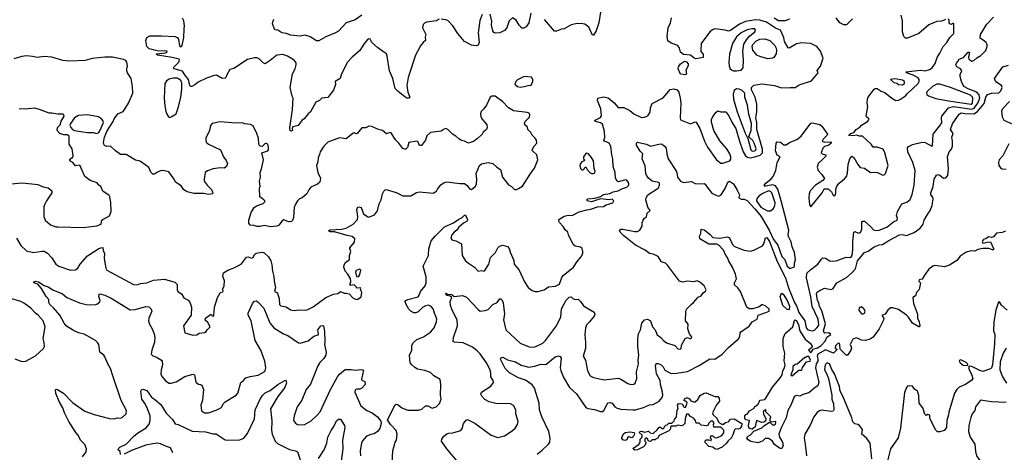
# Model space of a CAD drawing. Extents: x 1690054 to 1842981, y 782881 to 914114.
# Tile 556 of 656: x 1786525 to 1796596, y 848551 to 852978. Entities that reach past the tile are written whole.
import ezdxf

# ---------------------------------------------------------------- set-up
doc = ezdxf.new("R2010")
doc.units = 0

msp = doc.modelspace()

# ---------------------------------------------------------------- linework, layer by layer
at = {"layer": '0CON10XD'}
for points in [[(1790815, 852982), (1790785, 852968), (1790685, 852952), (1790665, 852944), (1790652, 852928), (1790644, 852895), (1790679, 852825), (1790672, 852798), (1790676, 852764), (1790650, 852745), (1790625, 852710), (1790573, 852615), (1790498, 852385), (1790486, 852305), (1790496, 852235), (1790516, 852185), (1790505, 852174), (1790485, 852176), (1790465, 852188), (1790395, 852242), (1790364, 852275), (1790340, 852375), (1790308, 852455), (1790285, 852605), (1790275, 852628), (1790237, 852657), (1790183, 852693), (1790127, 852745), (1790109, 852779), (1790095, 852782), (1790082, 852775), (1790045, 852729), (1790005, 852664), (1789925, 852596), (1789878, 852542), (1789816, 852424), (1789803, 852375), (1789751, 852345), (1789754, 852315), (1789735, 852258), (1789675, 852182), (1789615, 852176), (1789590, 852150), (1789554, 852135), (1789499, 852035), (1789474, 852016), (1789436, 851964), (1789411, 851945), (1789374, 851896), (1789320, 851880), (1789313, 851865), (1789314, 851845), (1789305, 851836), (1789292, 851842), (1789288, 851875), (1789316, 852056), (1789321, 852175), (1789312, 852195), (1789292, 852285), (1789316, 852425), (1789343, 852475), (1789353, 852515), (1789351, 852535), (1789333, 852565), (1789265, 852604), (1789215, 852621), (1789154, 852616), (1789085, 852559), (1789035, 852527), (1789015, 852537), (1788976, 852575), (1788955, 852588), (1788925, 852588), (1788855, 852571), (1788715, 852479), (1788675, 852467), (1788644, 852415), (1788634, 852386), (1788625, 852378), (1788595, 852376), (1788539, 852409), (1788515, 852408), (1788435, 852381), (1788350, 852340), (1788315, 852311), (1788285, 852296), (1788275, 852296), (1788265, 852305), (1788251, 852365), (1788215, 852413), (1788190, 852450), (1788106, 852476), (1788096, 852485), (1788154, 852545), (1788161, 852565), (1788155, 852573), (1788085, 852591), (1787933, 852615), (1787920, 852625), (1787925, 852630), (1788015, 852640), (1788029, 852645), (1788034, 852655), (1787931, 852661), (1787850, 852680), (1787824, 852704), (1787814, 852764), (1787826, 852795), (1787855, 852814), (1787975, 852814), (1788115, 852805), (1788136, 852796), (1788149, 852779), (1788161, 852711), (1788175, 852699), (1788187, 852713), (1788205, 852795), (1788206, 852885), (1788212, 852915), (1788204, 852965), (1788190, 852995)], [(1790025, 853023), (1789955, 852975), (1789865, 852945), (1789785, 852861), (1789755, 852842), (1789656, 852804), (1789585, 852763), (1789562, 852762), (1789495, 852801), (1789445, 852820), (1789395, 852808), (1789295, 852818), (1789255, 852838), (1789205, 852843), (1789165, 852870), (1789134, 852874), (1789112, 852935), (1789113, 852957), (1789125, 852982)], [(1791255, 853030), (1791230, 852970), (1791214, 852845), (1791226, 852745), (1791213, 852717), (1791195, 852710), (1791145, 852716), (1791075, 852756), (1791005, 852835), (1790956, 852915), (1790905, 852969), (1790885, 852978), (1790835, 852983)], [(1791754, 853044), (1791734, 852945), (1791705, 852906), (1791680, 852890), (1791661, 852891), (1791632, 852922), (1791603, 852973), (1791564, 852996), (1791531, 852965), (1791508, 852895), (1791485, 852866), (1791435, 852844), (1791389, 852839), (1791375, 852847), (1791364, 852864), (1791352, 852922), (1791354, 852964), (1791336, 853035)], [(1791817, 848533), (1791868, 848572), (1791934, 848636), (1791946, 848654), (1791952, 848695), (1791938, 848765), (1791865, 848915), (1791843, 848985), (1791837, 849055), (1791789, 849209), (1791765, 849242), (1791699, 849289), (1791625, 849313), (1791535, 849365), (1791490, 849410), (1791442, 849505), (1791449, 849521), (1791465, 849525), (1791515, 849497), (1791595, 849478), (1791655, 849442), (1791733, 849423), (1791795, 849431), (1791855, 849452), (1791905, 849450), (1792002, 849528), (1792035, 849538), (1792053, 849533), (1792064, 849515), (1792054, 849415), (1792058, 849388), (1792082, 849325), (1792148, 849215), (1792219, 849149), (1792315, 849011), (1792335, 849001), (1792405, 848990), (1792465, 848969), (1792485, 848968), (1792501, 848979), (1792535, 849044), (1792545, 849056), (1792565, 849062), (1792585, 849054), (1792612, 849015), (1792635, 849003), (1792675, 848992), (1792795, 848984), (1792825, 848985), (1792905, 849008), (1792965, 849036), (1793005, 849039), (1793065, 849074), (1793095, 849112), (1793103, 849135), (1793098, 849165), (1793079, 849245), (1793076, 849285), (1793037, 849355), (1793027, 849435), (1793035, 849460), (1793055, 849459), (1793086, 849445), (1793107, 849425), (1793122, 849392), (1793180, 849360), (1793195, 849356), (1793245, 849360), (1793355, 849379), (1793475, 849440), (1793585, 849507), (1793635, 849505), (1793711, 849555), (1793776, 849625), (1793878, 849712), (1793891, 849735), (1793893, 849775), (1793900, 849785), (1793985, 849843), (1794017, 849885), (1794068, 849915), (1794078, 849955), (1794157, 849983), (1794190, 849995), (1794190, 850015), (1794157, 850047), (1794125, 850060), (1794115, 850061), (1794089, 850041), (1794022, 850018), (1793985, 850020), (1793962, 850035), (1793897, 850195), (1793870, 850235), (1793837, 850265), (1793837, 850285), (1793856, 850325), (1793846, 850375), (1793817, 850445), (1793778, 850508), (1793765, 850543), (1793747, 850565), (1793725, 850620), (1793675, 850669), (1793655, 850681), (1793575, 850680), (1793480, 850735), (1793478, 850762), (1793490, 850790), (1793496, 850834), (1793527, 850827), (1793585, 850782), (1793615, 850749), (1793685, 850742), (1793765, 850757), (1793785, 850745), (1793816, 850676), (1793835, 850658), (1793935, 850618), (1793995, 850608), (1794035, 850619), (1794121, 850665), (1794137, 850685), (1794154, 850746), (1794165, 850749), (1794195, 850707), (1794272, 850505), (1794356, 850335), (1794388, 850235), (1794451, 850085), (1794474, 850044), (1794495, 849980), (1794554, 849895), (1794568, 849825), (1794585, 849805), (1794635, 849795), (1794655, 849802), (1794677, 849825), (1794695, 849844), (1794698, 849855), (1794692, 849915), (1794632, 850042), (1794618, 850142), (1794574, 850335), (1794577, 850383), (1794615, 850420), (1794688, 850475), (1794725, 850528), (1794740, 850540), (1794765, 850539), (1794811, 850511), (1794835, 850506), (1794875, 850512), (1794978, 850548), (1795025, 850546), (1795038, 850565), (1795047, 850625), (1795046, 850705), (1795055, 850804), (1795065, 850811), (1795105, 850795), (1795125, 850801), (1795138, 850835), (1795139, 850905), (1795145, 850918), (1795165, 850916), (1795230, 850860), (1795257, 850827), (1795285, 850821), (1795315, 850823), (1795395, 850855), (1795461, 850909), (1795498, 850925), (1795502, 850945), (1795492, 850975), (1795502, 851015), (1795546, 851094), (1795600, 851110), (1795632, 851138), (1795652, 851188), (1795672, 851285), (1795685, 851435), (1795659, 851515), (1795608, 851625), (1795606, 851665), (1795615, 851681), (1795655, 851701), (1795755, 851726), (1795785, 851720), (1795855, 851684), (1795862, 851688), (1795868, 851805), (1795932, 851888), (1795956, 851924), (1795953, 851975), (1795958, 851992), (1796025, 852075), (1796075, 852088), (1796265, 852064), (1796286, 852074), (1796324, 852125), (1796346, 852175), (1796340, 852210), (1796315, 852236), (1796225, 852270), (1796182, 852295), (1796156, 852345), (1796144, 852395), (1796144, 852416), (1796160, 852455), (1796147, 852475), (1796109, 852495), (1796101, 852515), (1796105, 852532), (1796121, 852549), (1796133, 852575), (1796178, 852592), (1796225, 852646), (1796240, 852645), (1796229, 852595), (1796234, 852575), (1796265, 852554), (1796285, 852561), (1796313, 852587), (1796355, 852612), (1796405, 852664), (1796420, 852705), (1796419, 852725), (1796409, 852745), (1796378, 852768), (1796348, 852788), (1796351, 852825), (1796417, 852933), (1796484, 853005)], [(1792464, 853055), (1792448, 852945), (1792421, 852865), (1792395, 852820), (1792385, 852820), (1792345, 852901), (1792305, 852932), (1792285, 852936), (1792225, 852940), (1792165, 852926), (1792095, 852884), (1792065, 852881), (1792015, 852861), (1791995, 852861), (1791891, 852981)], [(1792327, 851033), (1792365, 851039), (1792435, 851063), (1792495, 851066), (1792525, 851083), (1792593, 851105), (1792602, 851125), (1792585, 851140), (1792555, 851134), (1792466, 851144), (1792375, 851113), (1792330, 851125), (1792324, 851135), (1792335, 851144), (1792407, 851153), (1792465, 851169), (1792495, 851189), (1792562, 851198), (1792595, 851217), (1792645, 851226), (1792685, 851248), (1792735, 851265), (1792754, 851285), (1792755, 851305), (1792735, 851337), (1792725, 851340), (1792645, 851320), (1792635, 851325), (1792618, 851355), (1792614, 851415), (1792596, 851475), (1792591, 851555), (1792580, 851595), (1792571, 851685), (1792555, 851715), (1792506, 851735), (1792500, 851745), (1792508, 851772), (1792507, 851833), (1792485, 851909), (1792465, 851924), (1792414, 851935), (1792404, 851945), (1792464, 851976), (1792475, 851995), (1792469, 852065), (1792435, 852151), (1792437, 852175), (1792495, 852189), (1792545, 852179), (1792606, 852126), (1792645, 852079), (1792705, 852078), (1792765, 852048), (1792805, 852014), (1792885, 851978), (1792915, 851981), (1792949, 851995), (1792975, 852032), (1792976, 852075), (1792995, 852120), (1793105, 852179), (1793178, 852265), (1793215, 852271), (1793251, 852261), (1793265, 852236), (1793279, 852175), (1793286, 852124), (1793280, 851975), (1793284, 851954), (1793385, 851913), (1793435, 851934), (1793445, 851928), (1793483, 851865), (1793530, 851735), (1793560, 851675), (1793651, 851545), (1793695, 851510), (1793715, 851509), (1793787, 851533), (1793799, 851551), (1793798, 851575), (1793789, 851605), (1793757, 851655), (1793685, 851740), (1793624, 851845), (1793602, 851928), (1793601, 851955), (1793614, 851986), (1793647, 852033), (1793665, 852047), (1793696, 852036), (1793746, 852036), (1793777, 851993), (1793808, 851928), (1793848, 851865), (1793886, 851735), (1793926, 851626), (1793949, 851585), (1793970, 851570), (1793996, 851566), (1794045, 851574), (1794098, 851592), (1794122, 851615), (1794124, 851654), (1794066, 851855), (1794064, 851925), (1794053, 851975), (1794064, 852035), (1794064, 852115), (1794048, 852185), (1794011, 852261), (1794011, 852285), (1794035, 852307), (1794115, 852320), (1794244, 852304), (1794315, 852279), (1794404, 852284), (1794455, 852284), (1794497, 852313), (1794625, 852352), (1794690, 852435), (1794683, 852457), (1794717, 852503), (1794742, 852585), (1794717, 852655), (1794677, 852705), (1794615, 852734), (1794525, 852741), (1794469, 852731), (1794395, 852688), (1794385, 852690), (1794347, 852755), (1794340, 852795), (1794305, 852871), (1794255, 852891), (1794162, 852952), (1794095, 852973), (1794055, 852975), (1793950, 852960), (1793888, 852932), (1793795, 852866), (1793775, 852862), (1793741, 852871), (1793635, 852883), (1793610, 852875), (1793584, 852855), (1793496, 852735), (1793490, 852665), (1793493, 852653), (1793516, 852625), (1793515, 852590), (1793439, 852579), (1793424, 852584), (1793385, 852616), (1793315, 852622), (1793282, 852645), (1793274, 852685), (1793255, 852713), (1793188, 852738), (1793155, 852762), (1793146, 852805), (1793157, 852895), (1793181, 852945), (1793192, 852998)], [(1794398, 852982), (1794354, 852966), (1794285, 852968), (1794240, 852995)], [(1795042, 852988), (1794983, 852927), (1794955, 852924), (1794912, 852945), (1794877, 852997)], [(1795995, 852980), (1795955, 852964), (1795905, 852960), (1795825, 852926), (1795723, 852837), (1795605, 852790), (1795585, 852790), (1795569, 852805), (1795555, 852855), (1795554, 852884), (1795553, 852965), (1795541, 853025)], [(1795297, 851415), (1795345, 851390), (1795365, 851388), (1795380, 851405), (1795409, 851485), (1795374, 851616), (1795355, 851654), (1795295, 851672), (1795255, 851673), (1795234, 851705), (1795146, 851786), (1795115, 851787), (1795085, 851796), (1795045, 851791), (1795002, 851795), (1795013, 851797), (1795025, 851815), (1795058, 851822), (1795079, 851855), (1795120, 851880), (1795135, 851900), (1795196, 851935), (1795214, 851955), (1795211, 851965), (1795186, 851985), (1795184, 851995), (1795200, 852085), (1795194, 852125), (1795196, 852165), (1795204, 852185), (1795263, 852267), (1795275, 852274), (1795295, 852274), (1795335, 852248), (1795375, 852234), (1795445, 852174), (1795485, 852151), (1795515, 852155), (1795535, 852165), (1795585, 852199), (1795606, 852224), (1795716, 852324), (1795726, 852344), (1795726, 852365), (1795713, 852383), (1795665, 852411), (1795596, 852435), (1795591, 852445), (1795735, 852460), (1795785, 852453), (1795832, 852468), (1795856, 852485), (1795890, 852530), (1795908, 852592), (1795936, 852635), (1795969, 852705), (1796006, 852744), (1796037, 852795), (1796079, 852835), (1796080, 852935), (1796075, 852940), (1796065, 852940), (1796055, 852930), (1796040, 852935), (1796032, 852945), (1796030, 852975), (1796022, 852982)], [(1793855, 852455), (1793905, 852463), (1793924, 852485), (1793928, 852565), (1793920, 852655), (1793933, 852727), (1793957, 852773), (1793990, 852810), (1794044, 852855), (1794052, 852875), (1794044, 852884), (1794016, 852886), (1793966, 852875), (1793905, 852844), (1793855, 852803), (1793815, 852735), (1793786, 852625), (1793779, 852545), (1793782, 852505), (1793793, 852475), (1793804, 852464), (1793825, 852456), (1793855, 852455)], [(1794177, 852577), (1794095, 852601), (1794065, 852616), (1794025, 852667), (1794018, 852705), (1794025, 852725), (1794055, 852758), (1794095, 852779), (1794145, 852782), (1794198, 852765), (1794249, 852715), (1794260, 852695), (1794265, 852665), (1794262, 852628), (1794238, 852592), (1794225, 852584), (1794177, 852577)], [(1791075, 851736), (1791045, 851742), (1791015, 851760), (1790985, 851786), (1790950, 851805), (1790904, 851855), (1790884, 851864), (1790865, 851859), (1790835, 851837), (1790725, 851822), (1790689, 851791), (1790676, 851744), (1790635, 851692), (1790615, 851690), (1790602, 851725), (1790590, 851735), (1790505, 851720), (1790491, 851669), (1790475, 851652), (1790465, 851652), (1790445, 851661), (1790403, 851715), (1790367, 851747), (1790325, 851820), (1790315, 851822), (1790275, 851810), (1790235, 851844), (1790185, 851857), (1790125, 851884), (1790095, 851887), (1790065, 851871), (1790025, 851871), (1789975, 851813), (1789965, 851810), (1789945, 851820), (1789935, 851817), (1789865, 851759), (1789795, 851770), (1789675, 851726), (1789634, 851685), (1789598, 851625), (1789590, 851600), (1789576, 851565), (1789573, 851525), (1789560, 851485), (1789574, 851414), (1789603, 851355), (1789594, 851316), (1789571, 851295), (1789502, 851265), (1789482, 851238), (1789463, 851195), (1789415, 851156), (1789385, 851144), (1789365, 851124), (1789341, 851085), (1789331, 851055), (1789324, 850954), (1789315, 850923), (1789305, 850914), (1789275, 850909), (1789225, 850931), (1789209, 850921), (1789176, 850875), (1789155, 850865), (1789095, 850860), (1789025, 850871), (1788985, 850862), (1788955, 850862), (1788922, 850872), (1788883, 850875), (1788869, 850895), (1788870, 850925), (1788894, 851005), (1788922, 851055), (1788946, 851074), (1789014, 851096), (1789033, 851115), (1789032, 851125), (1789022, 851135), (1788982, 851165), (1788978, 851255), (1788983, 851275), (1788977, 851325), (1788987, 851365), (1788983, 851415), (1788997, 851453), (1789020, 851545), (1789000, 851615), (1789062, 851635), (1789070, 851645), (1789071, 851675), (1789063, 851703), (1789045, 851712), (1789035, 851710), (1789005, 851680), (1788980, 851685), (1788972, 851705), (1788966, 851766), (1788951, 851815), (1788912, 851892), (1788886, 851906), (1788824, 851914), (1788803, 851923), (1788735, 851920), (1788575, 851934), (1788495, 851917), (1788477, 851895), (1788466, 851845), (1788430, 851765), (1788427, 851745), (1788432, 851725), (1788455, 851703), (1788578, 851645), (1788611, 851575), (1788638, 851538), (1788651, 851505), (1788640, 851475), (1788615, 851460), (1788575, 851462), (1788505, 851452), (1788445, 851432), (1788421, 851415), (1788411, 851345), (1788413, 851325), (1788443, 851283), (1788485, 851242), (1788501, 851211), (1788502, 851205), (1788492, 851195), (1788455, 851190), (1788409, 851199), (1788305, 851200), (1788239, 851215), (1788205, 851237), (1788175, 851279), (1788120, 851315), (1788105, 851347), (1788051, 851421), (1788005, 851433), (1787975, 851434), (1787933, 851417), (1787905, 851396), (1787885, 851398), (1787865, 851417), (1787844, 851465), (1787771, 851521), (1787755, 851530), (1787709, 851539), (1787615, 851599), (1787555, 851600), (1787505, 851635), (1787455, 851684), (1787415, 851681), (1787392, 851692), (1787384, 851704), (1787382, 851722), (1787393, 851775), (1787421, 851839), (1787480, 851935), (1787490, 851965), (1787527, 852015), (1787582, 852038), (1787609, 852079), (1787639, 852125), (1787681, 852225), (1787679, 852295), (1787664, 852375), (1787628, 852435), (1787621, 852455), (1787619, 852475), (1787628, 852505), (1787622, 852545), (1787610, 852560), (1787585, 852572), (1787475, 852593), (1787395, 852595), (1787265, 852581), (1787195, 852561), (1787035, 852555), (1786965, 852560), (1786855, 852596), (1786775, 852600), (1786705, 852591), (1786655, 852603), (1786595, 852608), (1786545, 852602), (1786465, 852579)], [(1793335, 852414), (1793285, 852419), (1793260, 852475), (1793262, 852495), (1793284, 852526), (1793325, 852552), (1793345, 852548), (1793362, 852525), (1793362, 852505), (1793337, 852463), (1793344, 852425), (1793335, 852414)], [(1796607, 850815), (1796575, 850801), (1796515, 850792), (1796485, 850756), (1796465, 850750), (1796435, 850757), (1796405, 850734), (1796383, 850727), (1796369, 850705), (1796375, 850690), (1796422, 850702), (1796454, 850704), (1796485, 850638), (1796485, 850623), (1796475, 850622), (1796438, 850638), (1796375, 850635), (1796325, 850626), (1796295, 850611), (1796255, 850612), (1796205, 850599), (1796145, 850559), (1796109, 850515), (1796035, 850466), (1795985, 850449), (1795885, 850464), (1795865, 850456), (1795825, 850424), (1795778, 850365), (1795755, 850324), (1795725, 850315), (1795723, 850303), (1795737, 850285), (1795726, 850216), (1795698, 850185), (1795688, 850152), (1795661, 850135), (1795666, 850075), (1795706, 849965), (1795709, 849925), (1795726, 849885), (1795732, 849845), (1795726, 849834), (1795720, 849835), (1795655, 849874), (1795615, 849935), (1795595, 849953), (1795515, 850013), (1795455, 850031), (1795432, 850028), (1795404, 850006), (1795377, 849963), (1795350, 849955), (1795346, 849945), (1795363, 849925), (1795356, 849895), (1795314, 849816), (1795255, 849729), (1795225, 849710), (1795174, 849696), (1795135, 849699), (1795085, 849723), (1795045, 849710), (1795020, 849655), (1795031, 849621), (1795027, 849595), (1794995, 849548), (1794985, 849542), (1794975, 849550), (1794917, 849607), (1794913, 849653), (1794905, 849667), (1794894, 849666), (1794869, 849641), (1794867, 849617), (1794882, 849605), (1794882, 849598), (1794850, 849565), (1794765, 849599), (1794687, 849555), (1794681, 849535), (1794688, 849508), (1794687, 849485), (1794670, 849455), (1794664, 849415), (1794700, 849265), (1794688, 849232), (1794662, 849215), (1794595, 849158), (1794536, 849144), (1794505, 849127), (1794465, 849132), (1794445, 849120), (1794412, 849035), (1794382, 848978), (1794366, 848905), (1794311, 848795), (1794291, 848735), (1794296, 848706), (1794326, 848656), (1794334, 848616), (1794315, 848588), (1794295, 848592), (1794245, 848631), (1794220, 848670), (1794185, 848693), (1794149, 848691), (1794122, 848665), (1794075, 848649), (1794003, 848663), (1793975, 848680), (1793963, 848695), (1793964, 848706), (1793974, 848716), (1793999, 848731), (1794034, 848766), (1794117, 848803), (1794137, 848823), (1794195, 848860), (1794225, 848832), (1794245, 848832), (1794255, 848840), (1794260, 848855), (1794257, 848867), (1794215, 848860), (1794202, 848872), (1794200, 848895), (1794208, 848915), (1794158, 848965), (1794155, 848990), (1794130, 848965), (1794132, 848945), (1794156, 848895), (1794152, 848868), (1794135, 848858), (1794115, 848857), (1794062, 848878), (1794048, 848812), (1794015, 848789), (1793995, 848790), (1793982, 848802), (1793979, 848825), (1793990, 848875), (1793953, 848883), (1793942, 848892), (1793940, 848925), (1793952, 848938), (1793965, 848940), (1793990, 848975), (1794038, 849002), (1794042, 849018), (1794078, 849042), (1794090, 849075), (1794100, 849085), (1794145, 849092), (1794156, 849104), (1794224, 849216), (1794308, 849315), (1794322, 849345), (1794330, 849385), (1794347, 849415), (1794354, 849445), (1794344, 849486), (1794350, 849565), (1794334, 849634), (1794334, 849715), (1794355, 849767), (1794432, 849835), (1794449, 849901), (1794455, 849907), (1794465, 849901), (1794476, 849885), (1794495, 849847), (1794497, 849817), (1794508, 849788), (1794559, 849709), (1794614, 849664), (1794632, 849638), (1794628, 849622), (1794592, 849595), (1794615, 849570), (1794642, 849608), (1794685, 849620), (1794720, 849640), (1794762, 849688), (1794781, 849729), (1794820, 849755), (1794802, 849772), (1794755, 849770), (1794752, 849775), (1794747, 849795), (1794767, 849865), (1794728, 849998), (1794705, 850044), (1794699, 850079), (1794686, 850105), (1794675, 850175), (1794679, 850185), (1794695, 850200), (1794755, 850232), (1794825, 850218), (1794844, 850226), (1794881, 850285), (1794981, 850339), (1795040, 850390), (1795073, 850427), (1795095, 850510), (1795165, 850596), (1795202, 850608), (1795263, 850655), (1795315, 850675), (1795351, 850679), (1795415, 850719), (1795525, 850775), (1795555, 850781), (1795595, 850771), (1795675, 850800), (1795735, 850846), (1795764, 850885), (1795776, 850925), (1795809, 850985), (1795838, 851025), (1795859, 851075), (1795869, 851145), (1795863, 851163), (1795844, 851185), (1795843, 851205), (1795869, 851271), (1795878, 851345), (1795903, 851387), (1795915, 851393), (1795935, 851387), (1795975, 851358), (1795999, 851361), (1796017, 851385), (1796024, 851455), (1796015, 851575), (1796032, 851625), (1796056, 851654), (1796064, 851685), (1796067, 851735), (1796060, 851775), (1796071, 851815), (1796044, 851855), (1796067, 851913), (1796135, 852010), (1796155, 852025), (1796195, 852018), (1796285, 852016), (1796322, 852038), (1796389, 852121), (1796407, 852185), (1796425, 852213), (1796463, 852225), (1796539, 852231), (1796561, 852249), (1796573, 852285), (1796568, 852305), (1796518, 852335), (1796501, 852355), (1796496, 852375), (1796582, 852495), (1796638, 852512)], [(1791645, 852289), (1791685, 852293), (1791725, 852306), (1791755, 852308), (1791773, 852345), (1791772, 852365), (1791760, 852390), (1791685, 852397), (1791616, 852364), (1791598, 852345), (1791588, 852318), (1791618, 852295), (1791645, 852289)], [(1788055, 851978), (1788075, 851983), (1788125, 852015), (1788149, 852085), (1788172, 852185), (1788183, 852265), (1788183, 852335), (1788170, 852360), (1788135, 852380), (1788095, 852380), (1788055, 852368), (1788025, 852351), (1788011, 852325), (1788002, 852175), (1788008, 852095), (1788024, 852025), (1788046, 851985), (1788055, 851978)], [(1795555, 852313), (1795573, 852325), (1795575, 852335), (1795573, 852345), (1795555, 852358), (1795475, 852374), (1795430, 852365), (1795465, 852336), (1795495, 852329), (1795515, 852314), (1795555, 852313)], [(1796255, 852113), (1796269, 852125), (1796272, 852175), (1796270, 852185), (1796250, 852205), (1796045, 852285), (1795935, 852319), (1795905, 852318), (1795862, 852295), (1795808, 852242), (1795800, 852225), (1795803, 852213), (1795819, 852199), (1795895, 852173), (1796025, 852146), (1796255, 852113)], [(1786493, 850743), (1786537, 850667), (1786593, 850613), (1786665, 850596), (1786755, 850611), (1786775, 850608), (1786809, 850589), (1786852, 850542), (1786895, 850476), (1786925, 850456), (1787045, 850414), (1787095, 850418), (1787120, 850435), (1787144, 850475), (1787217, 850563), (1787334, 850635), (1787355, 850645), (1787375, 850646), (1787379, 850615), (1787391, 850585), (1787388, 850535), (1787405, 850435), (1787415, 850416), (1787689, 850269), (1787725, 850264), (1787761, 850279), (1787825, 850286), (1787895, 850314), (1788005, 850324), (1788111, 850291), (1788135, 850267), (1788136, 850215), (1788142, 850195), (1788181, 850171), (1788205, 850132), (1788249, 850109), (1788265, 850088), (1788282, 850035), (1788277, 849953), (1788201, 849845), (1788214, 849774), (1788295, 849750), (1788335, 849752), (1788361, 849769), (1788415, 849777), (1788433, 849787), (1788442, 849805), (1788473, 849835), (1788449, 849879), (1788422, 849902), (1788424, 849925), (1788475, 849962), (1788485, 849962), (1788495, 849947), (1788506, 849945), (1788512, 849955), (1788519, 850035), (1788549, 850135), (1788575, 850183), (1788606, 850195), (1788604, 850225), (1788616, 850255), (1788620, 850305), (1788604, 850355), (1788611, 850389), (1788652, 850415), (1788725, 850442), (1788795, 850478), (1788845, 850549), (1788862, 850552), (1788897, 850537), (1788913, 850545), (1788927, 850575), (1788945, 850590), (1789005, 850600), (1789025, 850591), (1789070, 850550), (1789095, 850512), (1789105, 850470), (1789109, 850405), (1789125, 850350), (1789126, 850304), (1789140, 850235), (1789132, 850195), (1789155, 850187), (1789161, 850175), (1789179, 850125), (1789183, 850065), (1789195, 850051), (1789250, 850040), (1789295, 850010), (1789335, 850003), (1789375, 850010), (1789435, 850006), (1789465, 850009), (1789525, 850039), (1789655, 850136), (1789735, 850168), (1789780, 850175), (1789805, 850198), (1789845, 850178), (1789865, 850181), (1789895, 850174), (1789932, 850132), (1789965, 850115), (1789985, 850118), (1790018, 850142), (1790025, 850185), (1790011, 850215), (1790014, 850225), (1790009, 850235), (1789975, 850230), (1789966, 850246), (1789945, 850264), (1789905, 850258), (1789901, 850265), (1789911, 850295), (1789910, 850330), (1789882, 850375), (1789853, 850403), (1789841, 850445), (1789845, 850470), (1789858, 850492), (1789897, 850525), (1789899, 850565), (1789913, 850605), (1789900, 850635), (1789902, 850645), (1789948, 850702), (1789952, 850735), (1789925, 850759), (1789875, 850768), (1789745, 850808), (1789705, 850807), (1789682, 850818), (1789702, 850828), (1789817, 850833), (1789865, 850846), (1789936, 850885), (1789980, 850935), (1789983, 850963), (1789973, 851037), (1789981, 851055), (1789995, 851062), (1790018, 851055), (1790042, 850992), (1790085, 850959), (1790095, 850958), (1790155, 850982), (1790185, 851022), (1790203, 851095), (1790223, 851135), (1790234, 851195), (1790248, 851222), (1790265, 851240), (1790285, 851238), (1790375, 851210), (1790445, 851174), (1790525, 851174), (1790585, 851210), (1790615, 851218), (1790755, 851202), (1790788, 851222), (1790797, 851245), (1790831, 851289), (1790865, 851312), (1790895, 851318), (1791025, 851301), (1791075, 851302), (1791102, 851282), (1791125, 851246), (1791145, 851239), (1791185, 851272), (1791198, 851295), (1791200, 851345), (1791194, 851405), (1791228, 851485), (1791248, 851502), (1791315, 851515), (1791365, 851506), (1791405, 851468), (1791442, 851445), (1791463, 851365), (1791525, 851288), (1791555, 851270), (1791585, 851240), (1791605, 851240), (1791628, 851252), (1791666, 851275), (1791745, 851397), (1791792, 851458), (1791824, 851545), (1791814, 851594), (1791770, 851635), (1791766, 851645), (1791786, 851685), (1791813, 851715), (1791811, 851745), (1791797, 851767), (1791765, 851797), (1791753, 851825), (1791723, 851855), (1791718, 851878), (1791692, 851902), (1791687, 851915), (1791694, 851936), (1791740, 851980), (1791743, 852005), (1791735, 852020), (1791715, 852029), (1791576, 852046), (1791525, 852077), (1791465, 852136), (1791387, 852195), (1791353, 852197), (1791336, 852184), (1791299, 852105), (1791272, 852065), (1791245, 852038), (1791239, 852015), (1791243, 851985), (1791255, 851960), (1791302, 851902), (1791306, 851876), (1791298, 851855), (1791265, 851828), (1791255, 851808), (1791205, 851760), (1791165, 851730), (1791116, 851714), (1791075, 851736)], [(1794016, 851634), (1794045, 851635), (1794055, 851645), (1794056, 851655), (1794038, 851715), (1794023, 851743), (1793991, 851771), (1793984, 851784), (1794007, 851845), (1794010, 851915), (1793981, 852011), (1793970, 852105), (1793943, 852185), (1793942, 852225), (1793913, 852255), (1793885, 852268), (1793855, 852270), (1793834, 852255), (1793823, 852215), (1793827, 852165), (1793863, 852035), (1793945, 851818), (1793973, 851763), (1794004, 851645), (1794016, 851634)], [(1796649, 852141), (1796580, 852070), (1796567, 852044), (1796573, 851985), (1796591, 851951), (1796714, 851895)], [(1786435, 851298), (1786555, 851309), (1786711, 851291), (1786766, 851266), (1786815, 851258), (1786855, 851228), (1786853, 851205), (1786799, 851125), (1786778, 851082), (1786772, 851062), (1786772, 850965), (1786785, 850927), (1786839, 850879), (1786895, 850860), (1786920, 850860), (1787175, 850852), (1787315, 850868), (1787357, 850885), (1787363, 850915), (1787376, 850934), (1787445, 850971), (1787460, 851015), (1787457, 851107), (1787448, 851165), (1787439, 851179), (1787375, 851222), (1787355, 851270), (1787334, 851284), (1787317, 851307), (1787244, 851334), (1787192, 851372), (1787140, 851490), (1787095, 851484), (1787069, 851515), (1787039, 851535), (1787038, 851552), (1787065, 851568), (1787073, 851585), (1787062, 851655), (1787031, 851705), (1787030, 851785), (1787015, 851799), (1786975, 851799), (1786934, 851814), (1786909, 851845), (1786912, 851875), (1786938, 851902), (1786949, 851941), (1786978, 851992), (1786976, 852005), (1786965, 852010), (1786915, 852010), (1786855, 852022), (1786825, 852022), (1786729, 852059), (1786675, 852072), (1786582, 852062), (1786520, 852065)], [(1787315, 851815), (1787335, 851822), (1787345, 851839), (1787381, 851925), (1787376, 851945), (1787362, 851965), (1787331, 851985), (1787215, 852003), (1787125, 851997), (1787084, 851975), (1787043, 851915), (1787039, 851895), (1787048, 851875), (1787066, 851855), (1787085, 851845), (1787215, 851822), (1787275, 851822), (1787315, 851815)], [(1791021, 848435), (1790892, 848585), (1790839, 848665), (1790841, 848685), (1790864, 848716), (1790895, 848741), (1790914, 848746), (1790955, 848750), (1791036, 848775), (1791052, 848795), (1791063, 848847), (1791090, 848880), (1791104, 848886), (1791179, 848849), (1791348, 848725), (1791416, 848704), (1791485, 848720), (1791501, 848729), (1791565, 848773), (1791592, 848798), (1791617, 848835), (1791624, 848865), (1791599, 848945), (1791598, 848985), (1791575, 849031), (1791545, 849046), (1791395, 849052), (1791325, 849068), (1791281, 849091), (1791250, 849125), (1791242, 849145), (1791249, 849165), (1791345, 849229), (1791370, 849265), (1791366, 849286), (1791342, 849325), (1791343, 849365), (1791333, 849403), (1791298, 849465), (1791235, 849559), (1791205, 849590), (1791155, 849626), (1791061, 849671), (1790969, 849679), (1790958, 849685), (1790963, 849725), (1791003, 849845), (1790998, 849905), (1790949, 850005), (1790931, 850055), (1790928, 850095), (1790946, 850136), (1790928, 850148), (1790897, 850155), (1790880, 850175), (1790885, 850180), (1790900, 850170), (1790945, 850165), (1790967, 850147), (1791054, 850154), (1791095, 850140), (1791215, 850011), (1791235, 849996), (1791287, 850003), (1791315, 850014), (1791365, 850064), (1791410, 850085), (1791435, 850120), (1791445, 850123), (1791455, 850113), (1791469, 850079), (1791483, 849965), (1791473, 849905), (1791496, 849805), (1791645, 849667), (1791735, 849631), (1791775, 849627), (1791804, 849634), (1791875, 849668), (1791904, 849695), (1792016, 849844), (1792061, 849939), (1792066, 850015), (1792075, 850041), (1792113, 850107), (1792145, 850139), (1792165, 850141), (1792182, 850125), (1792205, 850115), (1792237, 850117), (1792261, 850095), (1792291, 850051), (1792401, 849985), (1792406, 849966), (1792399, 849945), (1792348, 849882), (1792322, 849855), (1792312, 849825), (1792304, 849755), (1792313, 849675), (1792312, 849615), (1792288, 849535), (1792313, 849495), (1792334, 849384), (1792359, 849335), (1792395, 849316), (1792504, 849294), (1792645, 849309), (1792675, 849301), (1792745, 849256), (1792776, 849244), (1792805, 849249), (1792820, 849260), (1792836, 849305), (1792834, 849375), (1792853, 849455), (1792850, 849495), (1792856, 849545), (1792846, 849635), (1792848, 849715), (1792854, 849765), (1792874, 849806), (1792888, 849872), (1792915, 849906), (1792945, 849914), (1792978, 849895), (1792990, 849855), (1792998, 849835), (1793025, 849805), (1793044, 849754), (1793084, 849725), (1793109, 849695), (1793142, 849672), (1793225, 849644), (1793255, 849611), (1793285, 849607), (1793291, 849615), (1793294, 849646), (1793333, 849717), (1793355, 849727), (1793385, 849713), (1793398, 849725), (1793396, 849736), (1793374, 849764), (1793360, 849815), (1793361, 849861), (1793334, 849895), (1793338, 849988), (1793344, 850015), (1793391, 850065), (1793417, 850083), (1793463, 850137), (1793495, 850151), (1793517, 850183), (1793540, 850200), (1793546, 850215), (1793526, 850256), (1793483, 850293), (1793455, 850306), (1793415, 850296), (1793355, 850301), (1793305, 850293), (1793273, 850303), (1793151, 850465), (1793130, 850485), (1793090, 850500), (1793056, 850556), (1793005, 850580), (1792965, 850584), (1792921, 850621), (1792825, 850669), (1792705, 850766), (1792668, 850805), (1792658, 850825), (1792675, 850833), (1792695, 850833), (1792815, 850810), (1792845, 850812), (1792867, 850825), (1792890, 850865), (1792892, 850898), (1792902, 850928), (1792914, 850946), (1792935, 850960), (1792943, 850997), (1792973, 851025), (1792948, 851058), (1792929, 851135), (1792932, 851155), (1792951, 851185), (1793055, 851255), (1793069, 851281), (1793069, 851305), (1793063, 851313), (1792995, 851326), (1792958, 851355), (1792937, 851387), (1792930, 851405), (1792923, 851483), (1792893, 851555), (1792899, 851605), (1792871, 851631), (1792832, 851695), (1792835, 851715), (1792844, 851726), (1792887, 851715), (1792935, 851705), (1792976, 851684), (1793075, 851709), (1793095, 851704), (1793121, 851685), (1793136, 851665), (1793143, 851605), (1793159, 851555), (1793242, 851425), (1793251, 851395), (1793252, 851365), (1793285, 851324), (1793315, 851312), (1793395, 851322), (1793435, 851301), (1793455, 851299), (1793525, 851301), (1793536, 851295), (1793555, 851263), (1793605, 851204), (1793637, 851185), (1793675, 851173), (1793701, 851185), (1793745, 851256), (1793769, 851315), (1793785, 851325), (1793825, 851300), (1793864, 851235), (1793888, 851185), (1793880, 851155), (1793905, 851142), (1793935, 851142), (1793965, 851129), (1794043, 851043), (1794108, 850965), (1794189, 850825), (1794235, 850729), (1794279, 850669), (1794321, 850555), (1794352, 850525), (1794375, 850456), (1794405, 850433), (1794445, 850448), (1794450, 850455), (1794448, 850485), (1794460, 850525), (1794448, 850595), (1794425, 850655), (1794415, 850705), (1794388, 850758), (1794385, 850775), (1794390, 850825), (1794314, 851125), (1794278, 851245), (1794255, 851277), (1794225, 851288), (1794155, 851276), (1794146, 851276), (1794141, 851285), (1794157, 851305), (1794212, 851348), (1794230, 851375), (1794260, 851435), (1794274, 851516), (1794302, 851575), (1794271, 851591), (1794256, 851635), (1794261, 851715), (1794272, 851728), (1794305, 851726), (1794339, 851699), (1794365, 851698), (1794398, 851722), (1794475, 851751), (1794518, 851785), (1794615, 851919), (1794635, 851923), (1794708, 851905), (1794729, 851889), (1794786, 851806), (1794784, 851795), (1794744, 851755), (1794732, 851735), (1794755, 851724), (1794818, 851728), (1794823, 851723), (1794823, 851715), (1794800, 851695), (1794785, 851687), (1794755, 851682), (1794738, 851665), (1794723, 851615), (1794734, 851604), (1794766, 851596), (1794772, 851585), (1794738, 851552), (1794693, 851505), (1794680, 851470), (1794692, 851435), (1794730, 851395), (1794756, 851354), (1794738, 851332), (1794666, 851285), (1794611, 851225), (1794600, 851195), (1794596, 851155), (1794604, 851085), (1794615, 851063), (1794731, 851205), (1794754, 851246), (1794795, 851247), (1794828, 851218), (1794845, 851182), (1794855, 851176), (1794865, 851181), (1794874, 851205), (1794873, 851245), (1794884, 851276), (1794905, 851304), (1794962, 851348), (1794981, 851375), (1794992, 851408), (1795000, 851495), (1795014, 851555), (1795035, 851580), (1795055, 851568), (1795096, 851496), (1795122, 851465), (1795165, 851459), (1795228, 851415), (1795275, 851419), (1795297, 851415)], [(1796641, 851709), (1796581, 851585), (1796544, 851545), (1796537, 851515), (1796541, 851485), (1796555, 851462), (1796575, 851452), (1796615, 851450)], [(1792395, 851404), (1792408, 851412), (1792412, 851425), (1792402, 851455), (1792393, 851535), (1792375, 851568), (1792342, 851605), (1792325, 851612), (1792315, 851610), (1792290, 851575), (1792293, 851553), (1792300, 851545), (1792298, 851532), (1792275, 851522), (1792258, 851502), (1792254, 851485), (1792261, 851455), (1792273, 851443), (1792285, 851440), (1792296, 851445), (1792305, 851466), (1792315, 851472), (1792330, 851445), (1792361, 851411), (1792375, 851404), (1792395, 851404)], [(1794175, 851021), (1794205, 851022), (1794236, 851045), (1794249, 851075), (1794252, 851105), (1794219, 851205), (1794205, 851219), (1794185, 851225), (1794125, 851199), (1794088, 851175), (1794065, 851149), (1794062, 851125), (1794105, 851058), (1794175, 851021)], [(1790333, 848447), (1790343, 848565), (1790366, 848654), (1790378, 848675), (1790386, 848736), (1790375, 848773), (1790316, 848836), (1790288, 848885), (1790364, 849036), (1790375, 849042), (1790395, 849036), (1790433, 849005), (1790495, 848983), (1790605, 848981), (1790637, 848993), (1790675, 849028), (1790700, 849025), (1790745, 849004), (1790784, 849016), (1790818, 849052), (1790836, 849095), (1790829, 849135), (1790832, 849245), (1790827, 849295), (1790762, 849335), (1790725, 849369), (1790668, 849388), (1790595, 849402), (1790565, 849418), (1790534, 849445), (1790520, 849465), (1790513, 849545), (1790537, 849597), (1790534, 849645), (1790554, 849675), (1790586, 849704), (1790655, 849731), (1790725, 849782), (1790765, 849824), (1790789, 849885), (1790791, 849915), (1790784, 849934), (1790766, 849975), (1790755, 850020), (1790735, 850044), (1790705, 850056), (1790675, 850051), (1790646, 850034), (1790600, 849990), (1790575, 849979), (1790555, 849978), (1790525, 849994), (1790505, 850016), (1790477, 850065), (1790469, 850095), (1790474, 850105), (1790494, 850115), (1790599, 850141), (1790612, 850158), (1790625, 850195), (1790671, 850255), (1790682, 850285), (1790681, 850345), (1790652, 850455), (1790707, 850565), (1790708, 850632), (1790734, 850715), (1790773, 850763), (1790870, 850860), (1790961, 850899), (1791015, 850938), (1791048, 850952), (1791075, 850978), (1791085, 850978), (1791106, 850935), (1791100, 850915), (1791064, 850896), (1791015, 850855), (1790996, 850824), (1790970, 850805), (1790945, 850775), (1790933, 850743), (1790945, 850726), (1790986, 850716), (1791044, 850684), (1791051, 850565), (1791085, 850511), (1791115, 850485), (1791177, 850447), (1791215, 850406), (1791245, 850412), (1791275, 850406), (1791290, 850420), (1791324, 850475), (1791339, 850545), (1791391, 850595), (1791416, 850644), (1791431, 850659), (1791465, 850669), (1791515, 850658), (1791531, 850635), (1791540, 850600), (1791580, 850515), (1791582, 850475), (1791634, 850414), (1791688, 850295), (1791725, 850238), (1791765, 850208), (1791797, 850197), (1791825, 850197), (1791888, 850215), (1791934, 850246), (1792005, 850252), (1792045, 850271), (1792070, 850340), (1792085, 850362), (1792189, 850445), (1792226, 850505), (1792265, 850548), (1792284, 850585), (1792286, 850605), (1792277, 850635), (1792261, 850651), (1792205, 850660), (1792185, 850678), (1792137, 850775), (1792130, 850805), (1792105, 850828), (1792085, 850862), (1792045, 850902), (1792038, 850915), (1792038, 850932), (1792095, 850966), (1792134, 850976), (1792175, 850974), (1792247, 851013), (1792327, 851033)], [(1789985, 850346), (1789995, 850352), (1790005, 850370), (1790014, 850414), (1790005, 850426), (1789967, 850413), (1789959, 850395), (1789971, 850351), (1789985, 850346)], [(1787166, 848505), (1787203, 848555), (1787208, 848585), (1787191, 848631), (1787151, 848671), (1787119, 848729), (1787098, 848755), (1787027, 848867), (1786983, 848955), (1786965, 849005), (1786932, 849065), (1786895, 849152), (1786890, 849195), (1786905, 849197), (1786974, 849155), (1787065, 849061), (1787192, 848972), (1787285, 848939), (1787445, 848896), (1787486, 848894), (1787525, 848904), (1787555, 848901), (1787572, 848908), (1787614, 848945), (1787618, 848978), (1787561, 849081), (1787476, 849335), (1787455, 849407), (1787426, 849456), (1787397, 849527), (1787385, 849544), (1787344, 849575), (1787333, 849655), (1787322, 849675), (1787300, 849695), (1787185, 849761), (1787125, 849775), (1787076, 849796), (1787003, 849843), (1786981, 849871), (1786934, 849954), (1786871, 850031), (1786833, 850065), (1786824, 850085), (1786822, 850115), (1786796, 850146), (1786747, 850226), (1786710, 850270), (1786670, 850285), (1786668, 850295), (1786685, 850302), (1786718, 850295), (1786775, 850258), (1786816, 850245), (1786865, 850213), (1786962, 850172), (1787006, 850136), (1787135, 850080), (1787205, 850064), (1787291, 850059), (1787315, 850067), (1787345, 850090), (1787347, 850105), (1787334, 850145), (1787336, 850164), (1787345, 850171), (1787395, 850160), (1787459, 850129), (1787655, 850010), (1787705, 850012), (1787815, 850044), (1787845, 850041), (1787868, 850015), (1787876, 849995), (1787844, 849925), (1787842, 849895), (1787852, 849862), (1787881, 849815), (1787900, 849765), (1787906, 849725), (1787903, 849677), (1787876, 849595), (1787870, 849555), (1787885, 849539), (1787925, 849523), (1787975, 849495), (1787983, 849485), (1787987, 849445), (1787972, 849395), (1787967, 849355), (1787974, 849334), (1787985, 849320), (1788015, 849282), (1788055, 849260), (1788075, 849257), (1788125, 849271), (1788215, 849326), (1788295, 849349), (1788312, 849345), (1788325, 849268), (1788355, 849249), (1788375, 849246), (1788388, 849238), (1788404, 849195), (1788393, 849085), (1788379, 849035), (1788386, 848976), (1788414, 848954), (1788455, 848956), (1788535, 848981), (1788583, 849005), (1788594, 849016), (1788605, 849046), (1788625, 849068), (1788738, 849135), (1788756, 849155), (1788785, 849267), (1788814, 849285), (1788838, 849312), (1788883, 849327), (1788965, 849342), (1789026, 849375), (1789036, 849385), (1789042, 849415), (1789032, 849482), (1788990, 849595), (1788933, 849695), (1788894, 849895), (1788860, 849955), (1788863, 849975), (1788906, 850075), (1788925, 850097), (1788945, 850101), (1788961, 850091), (1789023, 850025), (1789083, 849875), (1789125, 849824), (1789222, 849765), (1789268, 849745), (1789375, 849670), (1789395, 849669), (1789475, 849693), (1789535, 849740), (1789578, 849752), (1789581, 849765), (1789574, 849805), (1789605, 849846), (1789625, 849850), (1789632, 849842), (1789642, 849792), (1789646, 849685), (1789642, 849655), (1789661, 849575), (1789657, 849545), (1789635, 849510), (1789595, 849471), (1789573, 849437), (1789500, 849250), (1789454, 849195), (1789409, 849085), (1789364, 849015), (1789332, 848925), (1789326, 848875), (1789345, 848849), (1789365, 848836), (1789435, 848832), (1789505, 848872), (1789565, 848926), (1789599, 848965), (1789703, 849195), (1789775, 849322), (1789795, 849351), (1789855, 849399), (1789915, 849398), (1789955, 849390), (1790018, 849398), (1790041, 849391), (1790020, 849295), (1790025, 849288), (1790056, 849276), (1790059, 849245), (1790025, 849206), (1790005, 849197), (1789974, 849196), (1789955, 849189), (1789951, 849165), (1790014, 849025), (1790075, 848978), (1790129, 848955), (1790185, 848913), (1790218, 848868), (1790221, 848845), (1790210, 848795), (1790186, 848764), (1790150, 848740), (1790115, 848734), (1790073, 848717), (1790032, 848668), (1790021, 848645), (1790006, 848565), (1790012, 848515)], [(1794395, 850008), (1794375, 850012), (1794331, 850055), (1794304, 850145), (1794315, 850180), (1794335, 850168), (1794375, 850106), (1794397, 850045), (1794395, 850008)], [(1786475, 849507), (1786545, 849480), (1786586, 849484), (1786685, 849539), (1786767, 849615), (1786777, 849635), (1786776, 849675), (1786766, 849715), (1786784, 849835), (1786765, 849896), (1786715, 849954), (1786685, 849976), (1786639, 850025), (1786574, 850075), (1786535, 850093), (1786445, 850121)], [(1796625, 850006), (1796566, 850056), (1796545, 850090), (1796535, 850086), (1796508, 850005), (1796490, 849885), (1796486, 849795), (1796497, 849755), (1796495, 849660), (1796474, 849445), (1796466, 849415), (1796455, 849404), (1796375, 849379), (1796345, 849387), (1796265, 849428), (1796237, 849433), (1796232, 849428), (1796232, 849405), (1796265, 849342), (1796273, 849305), (1796265, 849288), (1796198, 849245), (1796133, 849217), (1796109, 849195), (1796085, 849155), (1796027, 848963), (1796026, 848934), (1796008, 848875), (1796004, 848805), (1795979, 848775), (1795935, 848759), (1795911, 848761), (1795895, 848777), (1795835, 848898), (1795835, 848931), (1795815, 848937), (1795795, 848928), (1795782, 848942), (1795761, 849005), (1795726, 849055), (1795721, 849131), (1795707, 849175), (1795677, 849197), (1795657, 849227), (1795625, 849232), (1795605, 849228), (1795594, 849215), (1795575, 849162), (1795533, 848797), (1795511, 848699), (1795432, 848585), (1795402, 848465)], [(1795145, 849966), (1795165, 849974), (1795174, 849995), (1795160, 850020), (1795135, 850038), (1795111, 850029), (1795107, 850005), (1795130, 849970), (1795145, 849966)], [(1796614, 849616), (1796584, 849566), (1796554, 849476), (1796549, 849395), (1796577, 849325), (1796618, 849259)], [(1794425, 849333), (1794479, 849381), (1794495, 849390), (1794525, 849390), (1794532, 849418), (1794574, 849476), (1794610, 849485), (1794612, 849495), (1794595, 849530), (1794575, 849530), (1794565, 849520), (1794555, 849520), (1794478, 849452), (1794455, 849450), (1794432, 849428), (1794432, 849395), (1794413, 849345), (1794425, 849333)], [(1796215, 849440), (1796222, 849445), (1796220, 849455), (1796205, 849471), (1796156, 849494), (1796144, 849496), (1796135, 849488), (1796145, 849466), (1796175, 849444), (1796215, 849440)], [(1795240, 848485), (1795225, 848646), (1795191, 848691), (1795138, 848735), (1795146, 848785), (1795115, 848827), (1795096, 848836), (1795065, 848841), (1795045, 848863), (1795036, 848905), (1794945, 849125), (1794918, 849175), (1794910, 849225), (1794859, 849355), (1794830, 849400), (1794807, 849455), (1794785, 849466), (1794762, 849445), (1794755, 849395), (1794778, 849358), (1794798, 849308), (1794832, 849135), (1794830, 849095), (1794848, 849048), (1794852, 848985), (1794845, 848971), (1794825, 848968), (1794725, 848982), (1794705, 848976), (1794682, 848958), (1794646, 848915), (1794611, 848829), (1794554, 848735), (1794547, 848695), (1794560, 848635), (1794572, 848515)], [(1787557, 848527), (1787551, 848561), (1787533, 848575), (1787538, 848595), (1787548, 848605), (1787614, 848636), (1787695, 848719), (1787741, 848755), (1787817, 848803), (1787850, 848840), (1787861, 848875), (1787859, 848925), (1787832, 848995), (1787808, 849048), (1787775, 849095), (1787764, 849176), (1787771, 849189), (1787785, 849198), (1787825, 849183), (1787874, 849114), (1787905, 849096), (1787970, 849040), (1788023, 848953), (1788087, 848887), (1788115, 848844), (1788145, 848836), (1788288, 848768), (1788425, 848759), (1788505, 848740), (1788535, 848739), (1788627, 848677), (1788654, 848674), (1788775, 848680), (1788816, 848695), (1788854, 848745), (1788928, 848892), (1788933, 848987), (1788988, 849102), (1789012, 849135), (1789035, 849158), (1789085, 849185), (1789165, 849244), (1789235, 849287), (1789248, 849288), (1789253, 849263), (1789237, 849215), (1789165, 849122), (1789090, 848995), (1789104, 848874), (1789100, 848775), (1789108, 848735), (1789138, 848665), (1789160, 848640), (1789285, 848580), (1789345, 848566), (1789367, 848555), (1789395, 848475)], [(1792815, 848572), (1792802, 848582), (1792800, 848595), (1792859, 848631), (1792872, 848655), (1792872, 848685), (1792890, 848705), (1792890, 848725), (1792860, 848755), (1792870, 848765), (1792885, 848768), (1792915, 848758), (1792955, 848768), (1792975, 848750), (1793005, 848742), (1793045, 848780), (1793065, 848810), (1793078, 848808), (1793093, 848793), (1793107, 848793), (1793118, 848802), (1793120, 848815), (1793132, 848828), (1793148, 848832), (1793165, 848850), (1793195, 848850), (1793218, 848872), (1793222, 848888), (1793243, 848915), (1793248, 848982), (1793260, 848995), (1793252, 849035), (1793265, 849050), (1793298, 849048), (1793310, 849035), (1793312, 849022), (1793322, 849012), (1793335, 849010), (1793352, 849055), (1793350, 849065), (1793322, 849082), (1793325, 849097), (1793345, 849109), (1793355, 849108), (1793375, 849097), (1793389, 849079), (1793415, 849069), (1793435, 849069), (1793460, 849090), (1793485, 849131), (1793525, 849156), (1793545, 849160), (1793635, 849122), (1793665, 849122), (1793680, 849105), (1793683, 849075), (1793652, 849038), (1793612, 848955), (1793618, 848935), (1793655, 848900), (1793677, 848857), (1793705, 848838), (1793722, 848838), (1793743, 848857), (1793775, 848862), (1793795, 848890), (1793833, 848893), (1793910, 848845), (1793908, 848815), (1793892, 848795), (1793875, 848788), (1793845, 848790), (1793835, 848780), (1793820, 848730), (1793801, 848695), (1793771, 848669), (1793752, 848642), (1793709, 848605), (1793655, 848580), (1793635, 848585), (1793615, 848602), (1793575, 848611), (1793535, 848650), (1793535, 848670), (1793545, 848680), (1793575, 848680), (1793598, 848672), (1793600, 848685), (1793590, 848695), (1793595, 848720), (1793615, 848718), (1793633, 848703), (1793655, 848698), (1793705, 848724), (1793728, 848752), (1793726, 848776), (1793697, 848807), (1793625, 848810), (1793620, 848835), (1793628, 848845), (1793615, 848868), (1793595, 848870), (1793570, 848845), (1793565, 848830), (1793545, 848823), (1793495, 848830), (1793475, 848850), (1793445, 848850), (1793436, 848876), (1793415, 848902), (1793387, 848917), (1793365, 848940), (1793345, 848940), (1793330, 848895), (1793328, 848845), (1793311, 848829), (1793293, 848823), (1793255, 848830), (1793235, 848820), (1793185, 848820), (1793178, 848785), (1793165, 848772), (1793067, 848723), (1793048, 848692), (1793035, 848690), (1793025, 848680), (1792995, 848680), (1792977, 848663), (1792960, 848665), (1792950, 848675), (1792950, 848685), (1792932, 848698), (1792920, 848685), (1792920, 848665), (1792930, 848655), (1792930, 848645), (1792919, 848621), (1792905, 848608), (1792845, 848578), (1792815, 848572)], [(1796615, 849061), (1796465, 849069), (1796352, 849085), (1796301, 849015), (1796295, 848980), (1796266, 848945), (1796252, 848908), (1796234, 848826), (1796231, 848765), (1796248, 848705), (1796294, 848635), (1796300, 848560), (1796312, 848515), (1796345, 848467), (1796355, 848458), (1796385, 848454), (1796425, 848431), (1796492, 848405), (1796524, 848374), (1796541, 848295), (1796559, 848245), (1796617, 848135)], [(1789582, 848488), (1789639, 848575), (1789667, 848645), (1789678, 848705), (1789709, 848775), (1789739, 848815), (1789765, 848874), (1789785, 848890), (1789805, 848889), (1789846, 848825), (1789851, 848805), (1789828, 848675), (1789831, 848585), (1789803, 848385)], [(1792715, 848672), (1792695, 848680), (1792682, 848695), (1792682, 848705), (1792705, 848742), (1792720, 848755), (1792765, 848762), (1792810, 848755), (1792812, 848735), (1792799, 848711), (1792785, 848700), (1792755, 848710), (1792742, 848698), (1792735, 848680), (1792715, 848672)], [(1788091, 848545), (1788068, 848598), (1788025, 848609), (1787965, 848639), (1787935, 848643), (1787885, 848639), (1787815, 848624), (1787670, 848570), (1787595, 848533)]]:
    msp.add_lwpolyline(points, dxfattribs=at)

doc.saveas('drawing.dxf')
